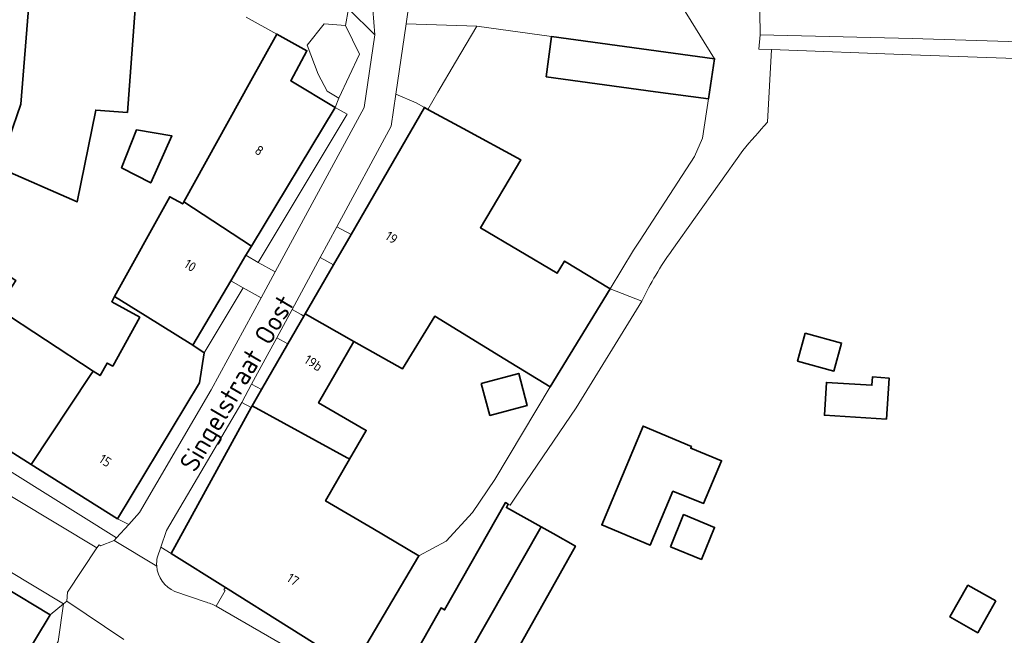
# Model space of a CAD drawing. Extents: x 184422 to 188298, y 343471 to 350189.
# Tile 429 of 513: x 187192 to 187284, y 349142 to 349200. Entities that reach past the tile are written whole.
import ezdxf
from ezdxf.enums import TextEntityAlignment as Align

# ---------------------------------------------------------------- set-up
doc = ezdxf.new("R2010")
doc.units = 0
for name, color, linetype, lineweight in [('B-WA-OG-TERREIN_ERF-GV', 252, 'Continuous', 18), ('B-WA-OG-TOPOGRAFIE-T18', 252, 'Continuous', 18), ('B-WA-VH-VERHARDING_ASFALT-GV', 252, 'Continuous', 18), ('B-WA-VH-VERHARDING_BETONSTRAATSTEEN-GV', 252, 'Continuous', 18), ('B-WA-VH-VERHARDING_HALFVERHARDING-GV', 252, 'Continuous', 18), ('B-WA-VH-VERHARDING_OPEN-GV', 252, 'Continuous', 18), ('B-WA-VH-VERHARDING_SIERBESTRATING-GV', 252, 'Continuous', 18), ('B-WA-VH-VERHARDING_STRAATBAKSTEEN-GV', 252, 'Continuous', 18), ('B-WA-VH-VERHARDING_TEGEL-GV', 252, 'Continuous', 18), ('B-WE-OG-BEBOUWING-GV', 250, 'Continuous', 35), ('B-WE-OG-BEBOUWING-T18', 10, 'Continuous', 18)]:
    doc.layers.add(name, color=color, linetype=linetype, lineweight=lineweight)
doc.styles.add('NLCS-ISO-M1000-T18', font='NLCS-ISO.ttf', dxfattribs={"height": 1.8})
doc.styles.add('NLCS-ISO-M500-T18', font='NLCS-ISO.ttf', dxfattribs={"height": 0.9})

msp = doc.modelspace()

# ---------------------------------------------------------------- linework, layer by layer
at = {"layer": 'B-WA-OG-TERREIN_ERF-GV', "flags": 128}
for points in [[(187258.853, 349204.953), (187261.042, 349204.778), (187261.138, 349198.336), (187275.352, 349197.992), (187325.538, 349196.441)], [(187258.853, 349204.953), (187261.042, 349204.778), (187261.138, 349198.336), (187275.352, 349197.992), (187325.538, 349196.441)], [(187258.853, 349204.953), (187261.042, 349204.778), (187261.138, 349198.336), (187275.352, 349197.992), (187325.538, 349196.441)], [(187185.667, 349202.128), (187185.21, 349197.149), (187184.653, 349191.077), (187190.846, 349188.645), (187191.937, 349191.842), (187192.699, 349201.554)], [(187185.667, 349202.128), (187185.21, 349197.149), (187184.653, 349191.077), (187190.846, 349188.645), (187191.937, 349191.842), (187192.699, 349201.554)], [(187185.667, 349202.128), (187185.21, 349197.149), (187184.653, 349191.077), (187190.846, 349188.645), (187191.937, 349191.842), (187192.699, 349201.554)], [(187202.64, 349200.774), (187201.92, 349191.059), (187198.95, 349191.292), (187197.199, 349182.696), (187189.899, 349185.868)], [(187202.64, 349200.774), (187201.92, 349191.059), (187198.95, 349191.292), (187197.199, 349182.696), (187189.899, 349185.868)], [(187202.64, 349200.774), (187201.92, 349191.059), (187198.95, 349191.292), (187197.199, 349182.696), (187189.899, 349185.868)], [(187189.734, 349172.721), (187198.699, 349166.861), (187199.358, 349166.43), (187200.013, 349167.612), (187200.533, 349167.324), (187203.062, 349171.893), (187200.438, 349173.345), (187200.705, 349173.828), (187205.874, 349183.169), (187207.083, 349182.5), (187207.195, 349182.702), (187213.463, 349194.03), (187215.884, 349198.405), (187213.035, 349199.99)], [(187189.734, 349172.721), (187198.699, 349166.861), (187199.358, 349166.43), (187200.013, 349167.612), (187200.533, 349167.324), (187203.062, 349171.893), (187200.438, 349173.345), (187200.705, 349173.828), (187205.874, 349183.169), (187207.083, 349182.5), (187207.195, 349182.702), (187213.463, 349194.03), (187215.884, 349198.405), (187213.035, 349199.99)], [(187189.734, 349172.721), (187198.699, 349166.861), (187199.358, 349166.43), (187200.013, 349167.612), (187200.533, 349167.324), (187203.062, 349171.893), (187200.438, 349173.345), (187200.705, 349173.828), (187205.874, 349183.169), (187207.083, 349182.5), (187207.195, 349182.702), (187213.463, 349194.03), (187215.884, 349198.405), (187213.035, 349199.99)], [(187377.525, 349141.33), (187378.594, 349146.669), (187378.84, 349147.897), (187378.94, 349148.361), (187379.893, 349152.755), (187380.555, 349155.809), (187380.676, 349156.367), (187316.641, 349175.117), (187321.867, 349186.386), (187322.78, 349189.72), (187323.046, 349194.78), (187275.268, 349196.453), (187262.182, 349196.955), (187261.819, 349190.145)], [(187377.525, 349141.33), (187378.594, 349146.669), (187378.84, 349147.897), (187378.94, 349148.361), (187379.893, 349152.755), (187380.555, 349155.809), (187380.676, 349156.367), (187316.641, 349175.117), (187321.867, 349186.386), (187322.78, 349189.72), (187323.046, 349194.78), (187275.268, 349196.453), (187262.182, 349196.955), (187261.819, 349190.145)], [(187377.525, 349141.33), (187378.594, 349146.669), (187378.84, 349147.897), (187378.94, 349148.361), (187379.893, 349152.755), (187380.555, 349155.809), (187380.676, 349156.367), (187316.641, 349175.117), (187321.867, 349186.386), (187322.78, 349189.72), (187323.046, 349194.78), (187275.268, 349196.453), (187262.182, 349196.955), (187261.819, 349190.145)], [(187259.526, 349187.517), (187252.873, 349178.157)], [(187259.526, 349187.517), (187252.873, 349178.157)], [(187259.526, 349187.517), (187252.873, 349178.157)], [(187250.065, 349173.409), (187243.917, 349163.428), (187238.657, 349155.713), (187237.722, 349154.298), (187237.558, 349154.392), (187237.38, 349154.072), (187240.631, 349152.263), (187241.749, 349151.641), (187243.848, 349150.473), (187238.533, 349141.021), (187240.338, 349140.006), (187247.599, 349135.922), (187245.353, 349131.986), (187242.875, 349127.643), (187248.448, 349124.679), (187248.995, 349125.578), (187250.775, 349124.561), (187257.138, 349135.514), (187266.511, 349130.068), (187265.747, 349128.754), (187268.991, 349126.869), (187272.016, 349131.977), (187272.626, 349133.006), (187285.059, 349125.646)], [(187250.065, 349173.409), (187243.917, 349163.428), (187238.657, 349155.713), (187237.722, 349154.298), (187237.558, 349154.392), (187237.38, 349154.072), (187240.631, 349152.263), (187241.749, 349151.641), (187243.848, 349150.473), (187238.533, 349141.021), (187240.338, 349140.006), (187247.599, 349135.922), (187245.353, 349131.986), (187242.875, 349127.643), (187248.448, 349124.679), (187248.995, 349125.578), (187250.775, 349124.561), (187257.138, 349135.514), (187266.511, 349130.068), (187265.747, 349128.754), (187268.991, 349126.869), (187272.016, 349131.977), (187272.626, 349133.006), (187285.059, 349125.646)], [(187250.065, 349173.409), (187243.917, 349163.428), (187238.657, 349155.713), (187237.722, 349154.298), (187237.558, 349154.392), (187237.38, 349154.072), (187240.631, 349152.263), (187241.749, 349151.641), (187243.848, 349150.473), (187238.533, 349141.021), (187240.338, 349140.006), (187247.599, 349135.922), (187245.353, 349131.986), (187242.875, 349127.643), (187248.448, 349124.679), (187248.995, 349125.578), (187250.775, 349124.561), (187257.138, 349135.514), (187266.511, 349130.068), (187265.747, 349128.754), (187268.991, 349126.869), (187272.016, 349131.977), (187272.626, 349133.006), (187285.059, 349125.646)]]:
    msp.add_lwpolyline(points, dxfattribs=at)
for points in [[(187256.119, 349191.116), (187256.305, 349192.343), (187251.332, 349193.011), (187241.096, 349194.407), (187241.61, 349198.18), (187234.612, 349199.159), (187232.606, 349195.76), (187230.961, 349192.952), (187230.04, 349191.349), (187233.324, 349189.565), (187238.736, 349186.624), (187234.952, 349180.279), (187242.128, 349176.012), (187242.83, 349177.153), (187247.096, 349174.545), (187249.272, 349178.169), (187249.889, 349179.115), (187254.987, 349186.95), (187255.744, 349188.648)], [(187256.119, 349191.116), (187256.305, 349192.343), (187251.332, 349193.011), (187241.096, 349194.407), (187241.61, 349198.18), (187234.612, 349199.159), (187232.606, 349195.76), (187230.961, 349192.952), (187230.04, 349191.349), (187233.324, 349189.565), (187238.736, 349186.624), (187234.952, 349180.279), (187242.128, 349176.012), (187242.83, 349177.153), (187247.096, 349174.545), (187249.272, 349178.169), (187249.889, 349179.115), (187254.987, 349186.95), (187255.744, 349188.648)], [(187256.119, 349191.116), (187256.305, 349192.343), (187251.332, 349193.011), (187241.096, 349194.407), (187241.61, 349198.18), (187234.612, 349199.159), (187232.606, 349195.76), (187230.961, 349192.952), (187230.04, 349191.349), (187233.324, 349189.565), (187238.736, 349186.624), (187234.952, 349180.279), (187242.128, 349176.012), (187242.83, 349177.153), (187247.096, 349174.545), (187249.272, 349178.169), (187249.889, 349179.115), (187254.987, 349186.95), (187255.744, 349188.648)], [(187201.365, 349185.888), (187202.757, 349189.439), (187206.07, 349188.871), (187204.087, 349184.471)], [(187201.365, 349185.888), (187202.757, 349189.439), (187206.07, 349188.871), (187204.087, 349184.471)], [(187201.365, 349185.888), (187202.757, 349189.439), (187206.07, 349188.871), (187204.087, 349184.471)], [(187229.188, 349149.573), (187231.758, 349150.921), (187234.196, 349153.623), (187236.297, 349156.713), (187241.491, 349165.375), (187237.225, 349167.983), (187230.68, 349171.984), (187227.648, 349167.072), (187223.118, 349169.624), (187219.801, 349163.878), (187224.261, 349161.304), (187222.712, 349158.619), (187220.461, 349154.72), (187224.881, 349152.113)], [(187229.188, 349149.573), (187231.758, 349150.921), (187234.196, 349153.623), (187236.297, 349156.713), (187241.491, 349165.375), (187237.225, 349167.983), (187230.68, 349171.984), (187227.648, 349167.072), (187223.118, 349169.624), (187219.801, 349163.878), (187224.261, 349161.304), (187222.712, 349158.619), (187220.461, 349154.72), (187224.881, 349152.113)], [(187229.188, 349149.573), (187231.758, 349150.921), (187234.196, 349153.623), (187236.297, 349156.713), (187241.491, 349165.375), (187237.225, 349167.983), (187230.68, 349171.984), (187227.648, 349167.072), (187223.118, 349169.624), (187219.801, 349163.878), (187224.261, 349161.304), (187222.712, 349158.619), (187220.461, 349154.72), (187224.881, 349152.113)], [(187246.313, 349152.461), (187250.176, 349161.704), (187254.716, 349159.806), (187254.645, 349159.636), (187257.528, 349158.466), (187255.833, 349154.464), (187252.962, 349155.609), (187250.853, 349150.564)], [(187246.313, 349152.461), (187250.176, 349161.704), (187254.716, 349159.806), (187254.645, 349159.636), (187257.528, 349158.466), (187255.833, 349154.464), (187252.962, 349155.609), (187250.853, 349150.564)], [(187246.313, 349152.461), (187250.176, 349161.704), (187254.716, 349159.806), (187254.645, 349159.636), (187257.528, 349158.466), (187255.833, 349154.464), (187252.962, 349155.609), (187250.853, 349150.564)]]:
    msp.add_lwpolyline(points, close=True, dxfattribs=at)
at = {"layer": 'B-WA-OG-TERREIN_ERF-GV'}
for points in [[(187261.819, 349190.145, 0.013327), (187259.526, 349187.517)], [(187261.819, 349190.145, 0.013327), (187259.526, 349187.517)], [(187261.819, 349190.145, 0.013327), (187259.526, 349187.517)], [(187252.873, 349178.157, 0.04353), (187250.065, 349173.409)], [(187252.873, 349178.157, 0.04353), (187250.065, 349173.409)], [(187252.873, 349178.157, 0.04353), (187250.065, 349173.409)]]:
    msp.add_lwpolyline(points, format="xyb", dxfattribs=at)
at = {"layer": 'B-WA-VH-VERHARDING_ASFALT-GV', "flags": 128}
for points in [[(187204.65, 349148.606), (187200.671, 349150.983), (187199.399, 349150.506), (187199.251, 349150.589), (187199.056, 349150.298), (187196.286, 349146.175), (187196.236, 349145.304), (187201.575, 349141.735)], [(187204.65, 349148.606), (187200.671, 349150.983), (187199.399, 349150.506), (187199.251, 349150.589), (187199.056, 349150.298), (187196.286, 349146.175), (187196.236, 349145.304), (187201.575, 349141.735)], [(187204.65, 349148.606), (187200.671, 349150.983), (187199.399, 349150.506), (187199.251, 349150.589), (187199.056, 349150.298), (187196.286, 349146.175), (187196.236, 349145.304), (187201.575, 349141.735)], [(187209.183, 349145.245), (187206.353, 349146.225)], [(187209.183, 349145.245), (187206.353, 349146.225)], [(187209.183, 349145.245), (187206.353, 349146.225)], [(187206.814, 349139.054), (187216.737, 349133.376), (187222.199, 349130.237), (187225.492, 349135.991), (187219.824, 349139.293), (187210.212, 349144.838)], [(187206.814, 349139.054), (187216.737, 349133.376), (187222.199, 349130.237), (187225.492, 349135.991), (187219.824, 349139.293), (187210.212, 349144.838)], [(187206.814, 349139.054), (187216.737, 349133.376), (187222.199, 349130.237), (187225.492, 349135.991), (187219.824, 349139.293), (187210.212, 349144.838)]]:
    msp.add_lwpolyline(points, dxfattribs=at)
at = {"layer": 'B-WA-VH-VERHARDING_ASFALT-GV'}
for points in [[(187206.353, 349146.225, -0.276706), (187204.65, 349148.606)], [(187206.353, 349146.225, -0.276706), (187204.65, 349148.606)], [(187206.353, 349146.225, -0.276706), (187204.65, 349148.606)], [(187210.212, 349144.838, 0.070673), (187209.183, 349145.245)], [(187210.212, 349144.838, 0.070673), (187209.183, 349145.245)], [(187210.212, 349144.838, 0.070673), (187209.183, 349145.245)]]:
    msp.add_lwpolyline(points, format="xyb", dxfattribs=at)
at = {"layer": 'B-WA-VH-VERHARDING_ASFALT-GV', "flags": 128}
msp.add_lwpolyline([(187186.626, 349130.763), (187184.801, 349127.743), (187186.339, 349126.795), (187195.433, 349141.558), (187195.934, 349145.065), (187194.684, 349144.048), (187186.682, 349130.855)], close=True, dxfattribs=at)
msp.add_lwpolyline([(187186.626, 349130.763), (187184.801, 349127.743), (187186.339, 349126.795), (187195.433, 349141.558), (187195.934, 349145.065), (187194.684, 349144.048), (187186.682, 349130.855)], close=True, dxfattribs=at)
msp.add_lwpolyline([(187186.626, 349130.763), (187184.801, 349127.743), (187186.339, 349126.795), (187195.433, 349141.558), (187195.934, 349145.065), (187194.684, 349144.048), (187186.682, 349130.855)], close=True, dxfattribs=at)
at = {"layer": 'B-WA-VH-VERHARDING_BETONSTRAATSTEEN-GV', "flags": 128}
for points in [[(187243.382, 349226.247), (187243.505, 349225.966), (187244.989, 349222.585), (187245.105, 349222.322), (187252.163, 349206.686), (187254.131, 349201.728), (187254.139, 349201.289), (187253.847, 349201.246), (187253.725, 349201.171), (187256.876, 349196.1), (187256.305, 349192.343), (187256.119, 349191.116), (187255.744, 349188.648), (187254.987, 349186.95), (187249.889, 349179.115), (187249.272, 349178.169), (187247.096, 349174.545), (187250.065, 349173.409)], [(187243.382, 349226.247), (187243.505, 349225.966), (187244.989, 349222.585), (187245.105, 349222.322), (187252.163, 349206.686), (187254.131, 349201.728), (187254.139, 349201.289), (187253.847, 349201.246), (187253.725, 349201.171), (187256.876, 349196.1), (187256.305, 349192.343), (187256.119, 349191.116), (187255.744, 349188.648), (187254.987, 349186.95), (187249.889, 349179.115), (187249.272, 349178.169), (187247.096, 349174.545), (187250.065, 349173.409)], [(187243.382, 349226.247), (187243.505, 349225.966), (187244.989, 349222.585), (187245.105, 349222.322), (187252.163, 349206.686), (187254.131, 349201.728), (187254.139, 349201.289), (187253.847, 349201.246), (187253.725, 349201.171), (187256.876, 349196.1), (187256.305, 349192.343), (187256.119, 349191.116), (187255.744, 349188.648), (187254.987, 349186.95), (187249.889, 349179.115), (187249.272, 349178.169), (187247.096, 349174.545), (187250.065, 349173.409)], [(187261.819, 349190.145), (187262.182, 349196.955), (187261.007, 349197.005), (187261.138, 349198.336), (187261.042, 349204.778), (187258.853, 349204.953)], [(187261.819, 349190.145), (187262.182, 349196.955), (187261.007, 349197.005), (187261.138, 349198.336), (187261.042, 349204.778), (187258.853, 349204.953)], [(187261.819, 349190.145), (187262.182, 349196.955), (187261.007, 349197.005), (187261.138, 349198.336), (187261.042, 349204.778), (187258.853, 349204.953)], [(187252.873, 349178.157), (187259.526, 349187.517)], [(187252.873, 349178.157), (187259.526, 349187.517)], [(187252.873, 349178.157), (187259.526, 349187.517)]]:
    msp.add_lwpolyline(points, dxfattribs=at)
at = {"layer": 'B-WA-VH-VERHARDING_BETONSTRAATSTEEN-GV'}
for points in [[(187259.526, 349187.517, -0.013327), (187261.819, 349190.145)], [(187259.526, 349187.517, -0.013327), (187261.819, 349190.145)], [(187259.526, 349187.517, -0.013327), (187261.819, 349190.145)], [(187250.065, 349173.409, -0.04353), (187252.873, 349178.157)], [(187250.065, 349173.409, -0.04353), (187252.873, 349178.157)], [(187250.065, 349173.409, -0.04353), (187252.873, 349178.157)]]:
    msp.add_lwpolyline(points, format="xyb", dxfattribs=at)
at = {"layer": 'B-WA-VH-VERHARDING_BETONSTRAATSTEEN-GV', "flags": 128}
msp.add_lwpolyline([(187241.491, 349165.375), (187236.297, 349156.713), (187234.196, 349153.623), (187231.758, 349150.921), (187229.188, 349149.573), (187223.01, 349139.094), (187226.411, 349137.048), (187226.815, 349136.805), (187231.264, 349144.681), (187231.595, 349144.494), (187237.297, 349154.542), (187237.558, 349154.392), (187237.722, 349154.298), (187238.657, 349155.713), (187243.917, 349163.428), (187250.065, 349173.409), (187247.096, 349174.545)], close=True, dxfattribs=at)
msp.add_lwpolyline([(187241.491, 349165.375), (187236.297, 349156.713), (187234.196, 349153.623), (187231.758, 349150.921), (187229.188, 349149.573), (187223.01, 349139.094), (187226.411, 349137.048), (187226.815, 349136.805), (187231.264, 349144.681), (187231.595, 349144.494), (187237.297, 349154.542), (187237.558, 349154.392), (187237.722, 349154.298), (187238.657, 349155.713), (187243.917, 349163.428), (187250.065, 349173.409), (187247.096, 349174.545)], close=True, dxfattribs=at)
msp.add_lwpolyline([(187241.491, 349165.375), (187236.297, 349156.713), (187234.196, 349153.623), (187231.758, 349150.921), (187229.188, 349149.573), (187223.01, 349139.094), (187226.411, 349137.048), (187226.815, 349136.805), (187231.264, 349144.681), (187231.595, 349144.494), (187237.297, 349154.542), (187237.558, 349154.392), (187237.722, 349154.298), (187238.657, 349155.713), (187243.917, 349163.428), (187250.065, 349173.409), (187247.096, 349174.545)], close=True, dxfattribs=at)
at = {"layer": 'B-WA-VH-VERHARDING_HALFVERHARDING-GV', "flags": 128}
msp.add_lwpolyline([(187391.051, 349195.102), (187389.247, 349193.926), (187387.158, 349194.008), (187325.738, 349196.433), (187325.538, 349196.441), (187275.352, 349197.992), (187261.138, 349198.336), (187261.007, 349197.005), (187262.182, 349196.955), (187275.268, 349196.453), (187323.046, 349194.78), (187323.175, 349194.775), (187325.832, 349194.794), (187387.55, 349192.376), (187388.662, 349192.332), (187388.669, 349192.352), (187388.856, 349192.325), (187389.453, 349192.237), (187390.778, 349192.044)], close=True, dxfattribs=at)
msp.add_lwpolyline([(187391.051, 349195.102), (187389.247, 349193.926), (187387.158, 349194.008), (187325.738, 349196.433), (187325.538, 349196.441), (187275.352, 349197.992), (187261.138, 349198.336), (187261.007, 349197.005), (187262.182, 349196.955), (187275.268, 349196.453), (187323.046, 349194.78), (187323.175, 349194.775), (187325.832, 349194.794), (187387.55, 349192.376), (187388.662, 349192.332), (187388.669, 349192.352), (187388.856, 349192.325), (187389.453, 349192.237), (187390.778, 349192.044)], close=True, dxfattribs=at)
msp.add_lwpolyline([(187391.051, 349195.102), (187389.247, 349193.926), (187387.158, 349194.008), (187325.738, 349196.433), (187325.538, 349196.441), (187275.352, 349197.992), (187261.138, 349198.336), (187261.007, 349197.005), (187262.182, 349196.955), (187275.268, 349196.453), (187323.046, 349194.78), (187323.175, 349194.775), (187325.832, 349194.794), (187387.55, 349192.376), (187388.662, 349192.332), (187388.669, 349192.352), (187388.856, 349192.325), (187389.453, 349192.237), (187390.778, 349192.044)], close=True, dxfattribs=at)
at = {"layer": 'B-WA-VH-VERHARDING_OPEN-GV', "flags": 128}
msp.add_lwpolyline([(187241.61, 349198.18), (187256.876, 349196.1), (187253.725, 349201.171), (187253.847, 349201.246), (187254.139, 349201.289), (187254.131, 349201.728), (187245.478, 349202.029), (187244.254, 349202.064), (187237.204, 349202.303), (187230.256, 349201.555), (187228.365, 349201.971), (187227.988, 349199.371), (187234.612, 349199.159)], close=True, dxfattribs=at)
msp.add_lwpolyline([(187241.61, 349198.18), (187256.876, 349196.1), (187253.725, 349201.171), (187253.847, 349201.246), (187254.139, 349201.289), (187254.131, 349201.728), (187245.478, 349202.029), (187244.254, 349202.064), (187237.204, 349202.303), (187230.256, 349201.555), (187228.365, 349201.971), (187227.988, 349199.371), (187234.612, 349199.159)], close=True, dxfattribs=at)
msp.add_lwpolyline([(187241.61, 349198.18), (187256.876, 349196.1), (187253.725, 349201.171), (187253.847, 349201.246), (187254.139, 349201.289), (187254.131, 349201.728), (187245.478, 349202.029), (187244.254, 349202.064), (187237.204, 349202.303), (187230.256, 349201.555), (187228.365, 349201.971), (187227.988, 349199.371), (187234.612, 349199.159)], close=True, dxfattribs=at)
at = {"layer": 'B-WA-VH-VERHARDING_SIERBESTRATING-GV', "flags": 128}
for points in [[(187199.056, 349150.298), (187135.182, 349188.727), (187134.849, 349188.771), (187124.305, 349194.981), (187122.701, 349196.758), (187123.174, 349199.166), (187121.835, 349196.224), (187119.303, 349190.661), (187116.896, 349185.374)], [(187199.056, 349150.298), (187135.182, 349188.727), (187134.849, 349188.771), (187124.305, 349194.981), (187122.701, 349196.758), (187123.174, 349199.166), (187121.835, 349196.224), (187119.303, 349190.661), (187116.896, 349185.374)], [(187199.056, 349150.298), (187135.182, 349188.727), (187134.849, 349188.771), (187124.305, 349194.981), (187122.701, 349196.758), (187123.174, 349199.166), (187121.835, 349196.224), (187119.303, 349190.661), (187116.896, 349185.374)], [(187119.296, 349187.267), (187121.438, 349187.736), (187123.811, 349187.059), (187132.792, 349182.149), (187143.471, 349176.659), (187195.934, 349145.065), (187196.236, 349145.304), (187196.286, 349146.175), (187199.056, 349150.298)], [(187119.296, 349187.267), (187121.438, 349187.736), (187123.811, 349187.059), (187132.792, 349182.149), (187143.471, 349176.659), (187195.934, 349145.065), (187196.236, 349145.304), (187196.286, 349146.175), (187199.056, 349150.298)], [(187119.296, 349187.267), (187121.438, 349187.736), (187123.811, 349187.059), (187132.792, 349182.149), (187143.471, 349176.659), (187195.934, 349145.065), (187196.236, 349145.304), (187196.286, 349146.175), (187199.056, 349150.298)]]:
    msp.add_lwpolyline(points, dxfattribs=at)
for points in [[(187227.033, 349192.776), (187228.931, 349191.952), (187229.703, 349191.532), (187230.04, 349191.349), (187230.961, 349192.952), (187232.606, 349195.76), (187234.612, 349199.159), (187227.988, 349199.371)], [(187227.033, 349192.776), (187228.931, 349191.952), (187229.703, 349191.532), (187230.04, 349191.349), (187230.961, 349192.952), (187232.606, 349195.76), (187234.612, 349199.159), (187227.988, 349199.371)], [(187227.033, 349192.776), (187228.931, 349191.952), (187229.703, 349191.532), (187230.04, 349191.349), (187230.961, 349192.952), (187232.606, 349195.76), (187234.612, 349199.159), (187227.988, 349199.371)], [(187199.056, 349150.298), (187199.251, 349150.589), (187199.399, 349150.506), (187200.671, 349150.983), (187200.901, 349151.239), (187178.248, 349165.422), (187170.539, 349169.855), (187138.767, 349188.253), (187135.182, 349188.727)], [(187199.056, 349150.298), (187199.251, 349150.589), (187199.399, 349150.506), (187200.671, 349150.983), (187200.901, 349151.239), (187178.248, 349165.422), (187170.539, 349169.855), (187138.767, 349188.253), (187135.182, 349188.727)], [(187199.056, 349150.298), (187199.251, 349150.589), (187199.399, 349150.506), (187200.671, 349150.983), (187200.901, 349151.239), (187178.248, 349165.422), (187170.539, 349169.855), (187138.767, 349188.253), (187135.182, 349188.727)], [(187221.505, 349180.365), (187219.941, 349177.473), (187221.195, 349176.795), (187222.84, 349179.643)], [(187221.505, 349180.365), (187219.941, 349177.473), (187221.195, 349176.795), (187222.84, 349179.643)], [(187221.505, 349180.365), (187219.941, 349177.473), (187221.195, 349176.795), (187222.84, 349179.643)], [(187213.536, 349165.626), (187212.609, 349163.912), (187213.489, 349163.436), (187213.575, 349163.594), (187214.459, 349165.126)], [(187213.536, 349165.626), (187212.609, 349163.912), (187213.489, 349163.436), (187213.575, 349163.594), (187214.459, 349165.126)], [(187213.536, 349165.626), (187212.609, 349163.912), (187213.489, 349163.436), (187213.575, 349163.594), (187214.459, 349165.126)]]:
    msp.add_lwpolyline(points, close=True, dxfattribs=at)
at = {"layer": 'B-WA-VH-VERHARDING_STRAATBAKSTEEN-GV', "flags": 128}
for points in [[(187222.78, 349203.902), (187192.754, 349205.695), (187166.762, 349208.481), (187152.445, 349210.736), (187137.35, 349215.446), (187135.66, 349216.218), (187134.521, 349218.145), (187134.387, 349219.921), (187129.043, 349210.359), (187130.895, 349211.861), (187133.528, 349212.209), (187139.849, 349209.293), (187166.281, 349205.236), (187192.813, 349202.401), (187222.613, 349200.756), (187225.072, 349198.32), (187224.503, 349205.479)], [(187222.78, 349203.902), (187192.754, 349205.695), (187166.762, 349208.481), (187152.445, 349210.736), (187137.35, 349215.446), (187135.66, 349216.218), (187134.521, 349218.145), (187134.387, 349219.921), (187129.043, 349210.359), (187130.895, 349211.861), (187133.528, 349212.209), (187139.849, 349209.293), (187166.281, 349205.236), (187192.813, 349202.401), (187222.613, 349200.756), (187225.072, 349198.32), (187224.503, 349205.479)], [(187222.78, 349203.902), (187192.754, 349205.695), (187166.762, 349208.481), (187152.445, 349210.736), (187137.35, 349215.446), (187135.66, 349216.218), (187134.521, 349218.145), (187134.387, 349219.921), (187129.043, 349210.359), (187130.895, 349211.861), (187133.528, 349212.209), (187139.849, 349209.293), (187166.281, 349205.236), (187192.813, 349202.401), (187222.613, 349200.756), (187225.072, 349198.32), (187224.503, 349205.479)], [(187222.325, 349199.209), (187223.62, 349196.516), (187221.698, 349192.402), (187221.351, 349191.54), (187222.463, 349190.908), (187214.135, 349177.011), (187215.739, 349176.142), (187224.074, 349191.523), (187225.072, 349198.32), (187222.613, 349200.756)], [(187222.325, 349199.209), (187223.62, 349196.516), (187221.698, 349192.402), (187221.351, 349191.54), (187222.463, 349190.908), (187214.135, 349177.011), (187215.739, 349176.142), (187224.074, 349191.523), (187225.072, 349198.32), (187222.613, 349200.756)], [(187222.325, 349199.209), (187223.62, 349196.516), (187221.698, 349192.402), (187221.351, 349191.54), (187222.463, 349190.908), (187214.135, 349177.011), (187215.739, 349176.142), (187224.074, 349191.523), (187225.072, 349198.32), (187222.613, 349200.756)], [(187166.255, 349174.495), (187152.092, 349182.754), (187151.803, 349182.928), (187145.439, 349186.756), (187140.926, 349189.47), (187134.781, 349193.166), (187124.867, 349198.588), (187123.174, 349199.166), (187122.701, 349196.758), (187124.305, 349194.981), (187134.849, 349188.771), (187135.182, 349188.727), (187138.767, 349188.253), (187170.539, 349169.855), (187178.248, 349165.422), (187200.901, 349151.239), (187202.033, 349152.499), (187200.966, 349153.031), (187192.914, 349158.11), (187183.38, 349164.124), (187178.038, 349167.494), (187175.318, 349169.21)], [(187166.255, 349174.495), (187152.092, 349182.754), (187151.803, 349182.928), (187145.439, 349186.756), (187140.926, 349189.47), (187134.781, 349193.166), (187124.867, 349198.588), (187123.174, 349199.166), (187122.701, 349196.758), (187124.305, 349194.981), (187134.849, 349188.771), (187135.182, 349188.727), (187138.767, 349188.253), (187170.539, 349169.855), (187178.248, 349165.422), (187200.901, 349151.239), (187202.033, 349152.499), (187200.966, 349153.031), (187192.914, 349158.11), (187183.38, 349164.124), (187178.038, 349167.494), (187175.318, 349169.21)], [(187166.255, 349174.495), (187152.092, 349182.754), (187151.803, 349182.928), (187145.439, 349186.756), (187140.926, 349189.47), (187134.781, 349193.166), (187124.867, 349198.588), (187123.174, 349199.166), (187122.701, 349196.758), (187124.305, 349194.981), (187134.849, 349188.771), (187135.182, 349188.727), (187138.767, 349188.253), (187170.539, 349169.855), (187178.248, 349165.422), (187200.901, 349151.239), (187202.033, 349152.499), (187200.966, 349153.031), (187192.914, 349158.11), (187183.38, 349164.124), (187178.038, 349167.494), (187175.318, 349169.21)], [(187228.931, 349191.952), (187227.033, 349192.776), (187226.6, 349189.789), (187221.505, 349180.365), (187222.84, 349179.643), (187229.703, 349191.532)], [(187228.931, 349191.952), (187227.033, 349192.776), (187226.6, 349189.789), (187221.505, 349180.365), (187222.84, 349179.643), (187229.703, 349191.532)], [(187228.931, 349191.952), (187227.033, 349192.776), (187226.6, 349189.789), (187221.505, 349180.365), (187222.84, 349179.643), (187229.703, 349191.532)], [(187221.351, 349191.54), (187213.525, 349178.564), (187213, 349177.693), (187214.135, 349177.011), (187222.463, 349190.908)], [(187221.351, 349191.54), (187213.525, 349178.564), (187213, 349177.693), (187214.135, 349177.011), (187222.463, 349190.908)], [(187221.351, 349191.54), (187213.525, 349178.564), (187213, 349177.693), (187214.135, 349177.011), (187222.463, 349190.908)], [(187213, 349177.693), (187211.579, 349175.293), (187212.729, 349174.639), (187214.426, 349173.719), (187215.739, 349176.142), (187214.135, 349177.011)], [(187213, 349177.693), (187211.579, 349175.293), (187212.729, 349174.639), (187214.426, 349173.719), (187215.739, 349176.142), (187214.135, 349177.011)], [(187213, 349177.693), (187211.579, 349175.293), (187212.729, 349174.639), (187214.426, 349173.719), (187215.739, 349176.142), (187214.135, 349177.011)], [(187217.318, 349172.621), (187218.175, 349172.157), (187218.433, 349172.01), (187218.544, 349172.201), (187221.195, 349176.795), (187219.941, 349177.473)], [(187217.318, 349172.621), (187218.175, 349172.157), (187218.433, 349172.01), (187218.544, 349172.201), (187221.195, 349176.795), (187219.941, 349177.473)], [(187217.318, 349172.621), (187218.175, 349172.157), (187218.433, 349172.01), (187218.544, 349172.201), (187221.195, 349176.795), (187219.941, 349177.473)], [(187181.804, 349151.789), (187185.964, 349149.289), (187194.684, 349144.048), (187195.934, 349145.065), (187143.471, 349176.659), (187143.013, 349176.858), (187141.781, 349176.756), (187140.237, 349176.06), (187141.922, 349174.988), (187142.277, 349175.547), (187157.738, 349166.254), (187167.023, 349160.673), (187177.649, 349154.286)], [(187181.804, 349151.789), (187185.964, 349149.289), (187194.684, 349144.048), (187195.934, 349145.065), (187143.471, 349176.659), (187143.013, 349176.858), (187141.781, 349176.756), (187140.237, 349176.06), (187141.922, 349174.988), (187142.277, 349175.547), (187157.738, 349166.254), (187167.023, 349160.673), (187177.649, 349154.286)], [(187181.804, 349151.789), (187185.964, 349149.289), (187194.684, 349144.048), (187195.934, 349145.065), (187143.471, 349176.659), (187143.013, 349176.858), (187141.781, 349176.756), (187140.237, 349176.06), (187141.922, 349174.988), (187142.277, 349175.547), (187157.738, 349166.254), (187167.023, 349160.673), (187177.649, 349154.286)], [(187209.104, 349168.563), (187212.729, 349174.639), (187211.579, 349175.293), (187208.025, 349169.275)], [(187209.104, 349168.563), (187212.729, 349174.639), (187211.579, 349175.293), (187208.025, 349169.275)], [(187209.104, 349168.563), (187212.729, 349174.639), (187211.579, 349175.293), (187208.025, 349169.275)], [(187200.966, 349153.031), (187202.033, 349152.499), (187203.053, 349153.633), (187209.752, 349165.094), (187214.426, 349173.719), (187212.729, 349174.639), (187209.104, 349168.563), (187208.66, 349165.756)], [(187200.966, 349153.031), (187202.033, 349152.499), (187203.053, 349153.633), (187209.752, 349165.094), (187214.426, 349173.719), (187212.729, 349174.639), (187209.104, 349168.563), (187208.66, 349165.756)], [(187200.966, 349153.031), (187202.033, 349152.499), (187203.053, 349153.633), (187209.752, 349165.094), (187214.426, 349173.719), (187212.729, 349174.639), (187209.104, 349168.563), (187208.66, 349165.756)], [(187218.175, 349172.157), (187217.318, 349172.621), (187215.891, 349169.982), (187216.937, 349169.417), (187218.433, 349172.01)], [(187218.175, 349172.157), (187217.318, 349172.621), (187215.891, 349169.982), (187216.937, 349169.417), (187218.433, 349172.01)], [(187218.175, 349172.157), (187217.318, 349172.621), (187215.891, 349169.982), (187216.937, 349169.417), (187218.433, 349172.01)], [(187215.891, 349169.982), (187213.536, 349165.626), (187214.459, 349165.126), (187216.937, 349169.417)], [(187215.891, 349169.982), (187213.536, 349165.626), (187214.459, 349165.126), (187216.937, 349169.417)], [(187215.891, 349169.982), (187213.536, 349165.626), (187214.459, 349165.126), (187216.937, 349169.417)], [(187205.023, 349150.359), (187206.018, 349149.785), (187213.489, 349163.436), (187212.609, 349163.912), (187212.321, 349163.379), (187205.573, 349151.935)], [(187205.023, 349150.359), (187206.018, 349149.785), (187213.489, 349163.436), (187212.609, 349163.912), (187212.321, 349163.379), (187205.573, 349151.935)], [(187205.023, 349150.359), (187206.018, 349149.785), (187213.489, 349163.436), (187212.609, 349163.912), (187212.321, 349163.379), (187205.573, 349151.935)]]:
    msp.add_lwpolyline(points, close=True, dxfattribs=at)
for points in [[(187224.503, 349205.479), (187225.072, 349198.32), (187224.074, 349191.523), (187215.739, 349176.142), (187214.426, 349173.719), (187209.752, 349165.094), (187203.053, 349153.633), (187202.033, 349152.499), (187200.901, 349151.239), (187200.671, 349150.983)], [(187224.503, 349205.479), (187225.072, 349198.32), (187224.074, 349191.523), (187215.739, 349176.142), (187214.426, 349173.719), (187209.752, 349165.094), (187203.053, 349153.633), (187202.033, 349152.499), (187200.901, 349151.239), (187200.671, 349150.983)], [(187224.503, 349205.479), (187225.072, 349198.32), (187224.074, 349191.523), (187215.739, 349176.142), (187214.426, 349173.719), (187209.752, 349165.094), (187203.053, 349153.633), (187202.033, 349152.499), (187200.901, 349151.239), (187200.671, 349150.983)], [(187204.715, 349149.479), (187205.023, 349150.359), (187205.573, 349151.935), (187212.321, 349163.379), (187212.609, 349163.912), (187213.536, 349165.626), (187215.891, 349169.982), (187217.318, 349172.621), (187219.941, 349177.473), (187221.505, 349180.365), (187226.6, 349189.789), (187227.033, 349192.776), (187227.988, 349199.371), (187228.365, 349201.971)], [(187204.715, 349149.479), (187205.023, 349150.359), (187205.573, 349151.935), (187212.321, 349163.379), (187212.609, 349163.912), (187213.536, 349165.626), (187215.891, 349169.982), (187217.318, 349172.621), (187219.941, 349177.473), (187221.505, 349180.365), (187226.6, 349189.789), (187227.033, 349192.776), (187227.988, 349199.371), (187228.365, 349201.971)], [(187204.715, 349149.479), (187205.023, 349150.359), (187205.573, 349151.935), (187212.321, 349163.379), (187212.609, 349163.912), (187213.536, 349165.626), (187215.891, 349169.982), (187217.318, 349172.621), (187219.941, 349177.473), (187221.505, 349180.365), (187226.6, 349189.789), (187227.033, 349192.776), (187227.988, 349199.371), (187228.365, 349201.971)], [(187213.035, 349199.99), (187215.884, 349198.405), (187218.716, 349196.838), (187217.198, 349194.041), (187221.351, 349191.54), (187221.698, 349192.402), (187220.606, 349193.068), (187219.774, 349194.64), (187218.738, 349197.374), (187220.325, 349199.36), (187222.325, 349199.209), (187222.613, 349200.756)], [(187213.035, 349199.99), (187215.884, 349198.405), (187218.716, 349196.838), (187217.198, 349194.041), (187221.351, 349191.54), (187221.698, 349192.402), (187220.606, 349193.068), (187219.774, 349194.64), (187218.738, 349197.374), (187220.325, 349199.36), (187222.325, 349199.209), (187222.613, 349200.756)], [(187213.035, 349199.99), (187215.884, 349198.405), (187218.716, 349196.838), (187217.198, 349194.041), (187221.351, 349191.54), (187221.698, 349192.402), (187220.606, 349193.068), (187219.774, 349194.64), (187218.738, 349197.374), (187220.325, 349199.36), (187222.325, 349199.209), (187222.613, 349200.756)], [(187200.671, 349150.983), (187204.65, 349148.606)], [(187200.671, 349150.983), (187204.65, 349148.606)], [(187200.671, 349150.983), (187204.65, 349148.606)], [(187210.212, 349144.838), (187211.065, 349146.303), (187210.938, 349146.378), (187211.078, 349146.601), (187206.018, 349149.785), (187205.023, 349150.359), (187204.715, 349149.479)], [(187210.212, 349144.838), (187211.065, 349146.303), (187210.938, 349146.378), (187211.078, 349146.601), (187206.018, 349149.785), (187205.023, 349150.359), (187204.715, 349149.479)], [(187210.212, 349144.838), (187211.065, 349146.303), (187210.938, 349146.378), (187211.078, 349146.601), (187206.018, 349149.785), (187205.023, 349150.359), (187204.715, 349149.479)], [(187206.353, 349146.225), (187209.183, 349145.245)], [(187206.353, 349146.225), (187209.183, 349145.245)], [(187206.353, 349146.225), (187209.183, 349145.245)], [(187201.575, 349141.735), (187196.236, 349145.304), (187195.934, 349145.065), (187195.433, 349141.558), (187186.339, 349126.795)], [(187201.575, 349141.735), (187196.236, 349145.304), (187195.934, 349145.065), (187195.433, 349141.558), (187186.339, 349126.795)], [(187201.575, 349141.735), (187196.236, 349145.304), (187195.934, 349145.065), (187195.433, 349141.558), (187186.339, 349126.795)]]:
    msp.add_lwpolyline(points, dxfattribs=at)
at = {"layer": 'B-WA-VH-VERHARDING_STRAATBAKSTEEN-GV'}
for points in [[(187204.715, 349149.479, 0.076748), (187204.65, 349148.606)], [(187204.65, 349148.606, -0.076748), (187204.715, 349149.479)], [(187204.715, 349149.479, 0.076748), (187204.65, 349148.606)], [(187204.65, 349148.606, -0.076748), (187204.715, 349149.479)], [(187204.715, 349149.479, 0.076748), (187204.65, 349148.606)], [(187204.65, 349148.606, -0.076748), (187204.715, 349149.479)], [(187204.65, 349148.606, 0.276706), (187206.353, 349146.225)], [(187204.65, 349148.606, 0.276706), (187206.353, 349146.225)], [(187204.65, 349148.606, 0.276706), (187206.353, 349146.225)], [(187209.183, 349145.245, -0.070673), (187210.212, 349144.838)], [(187209.183, 349145.245, -0.070673), (187210.212, 349144.838)], [(187209.183, 349145.245, -0.070673), (187210.212, 349144.838)]]:
    msp.add_lwpolyline(points, format="xyb", dxfattribs=at)
at = {"layer": 'B-WA-VH-VERHARDING_TEGEL-GV', "flags": 128}
for points in [[(187221.698, 349192.402), (187223.62, 349196.516), (187222.325, 349199.209), (187220.325, 349199.36), (187218.738, 349197.374), (187219.774, 349194.64), (187220.606, 349193.068)], [(187221.698, 349192.402), (187223.62, 349196.516), (187222.325, 349199.209), (187220.325, 349199.36), (187218.738, 349197.374), (187219.774, 349194.64), (187220.606, 349193.068)], [(187221.698, 349192.402), (187223.62, 349196.516), (187222.325, 349199.209), (187220.325, 349199.36), (187218.738, 349197.374), (187219.774, 349194.64), (187220.606, 349193.068)], [(187223.01, 349139.094), (187211.078, 349146.601), (187210.938, 349146.378), (187211.065, 349146.303), (187210.212, 349144.838), (187219.824, 349139.293), (187225.492, 349135.991), (187225.621, 349135.916), (187226.411, 349137.048)], [(187223.01, 349139.094), (187211.078, 349146.601), (187210.938, 349146.378), (187211.065, 349146.303), (187210.212, 349144.838), (187219.824, 349139.293), (187225.492, 349135.991), (187225.621, 349135.916), (187226.411, 349137.048)], [(187223.01, 349139.094), (187211.078, 349146.601), (187210.938, 349146.378), (187211.065, 349146.303), (187210.212, 349144.838), (187219.824, 349139.293), (187225.492, 349135.991), (187225.621, 349135.916), (187226.411, 349137.048)]]:
    msp.add_lwpolyline(points, close=True, dxfattribs=at)
at = {"layer": 'B-WE-OG-BEBOUWING-GV', "flags": 128}
for points in [[(187201.92, 349191.059), (187202.64, 349200.774), (187192.699, 349201.554), (187191.937, 349191.842), (187190.846, 349188.645), (187189.899, 349185.868), (187197.199, 349182.696), (187198.95, 349191.292)], [(187201.92, 349191.059), (187202.64, 349200.774), (187192.699, 349201.554), (187191.937, 349191.842), (187190.846, 349188.645), (187189.899, 349185.868), (187197.199, 349182.696), (187198.95, 349191.292)], [(187201.92, 349191.059), (187202.64, 349200.774), (187192.699, 349201.554), (187191.937, 349191.842), (187190.846, 349188.645), (187189.899, 349185.868), (187197.199, 349182.696), (187198.95, 349191.292)], [(187221.351, 349191.54), (187217.198, 349194.041), (187218.716, 349196.838), (187215.884, 349198.405), (187213.463, 349194.03), (187207.195, 349182.702), (187213.525, 349178.564)], [(187221.351, 349191.54), (187217.198, 349194.041), (187218.716, 349196.838), (187215.884, 349198.405), (187213.463, 349194.03), (187207.195, 349182.702), (187213.525, 349178.564)], [(187221.351, 349191.54), (187217.198, 349194.041), (187218.716, 349196.838), (187215.884, 349198.405), (187213.463, 349194.03), (187207.195, 349182.702), (187213.525, 349178.564)], [(187241.096, 349194.407), (187251.332, 349193.011), (187256.305, 349192.343), (187256.876, 349196.1), (187241.61, 349198.18)], [(187241.096, 349194.407), (187251.332, 349193.011), (187256.305, 349192.343), (187256.876, 349196.1), (187241.61, 349198.18)], [(187241.096, 349194.407), (187251.332, 349193.011), (187256.305, 349192.343), (187256.876, 349196.1), (187241.61, 349198.18)], [(187247.096, 349174.545), (187242.83, 349177.153), (187242.128, 349176.012), (187234.952, 349180.279), (187238.736, 349186.624), (187233.324, 349189.565), (187230.04, 349191.349), (187229.703, 349191.532), (187222.84, 349179.643), (187221.195, 349176.795), (187218.544, 349172.201), (187223.118, 349169.624), (187227.648, 349167.072), (187230.68, 349171.984), (187237.225, 349167.983), (187241.491, 349165.375)], [(187247.096, 349174.545), (187242.83, 349177.153), (187242.128, 349176.012), (187234.952, 349180.279), (187238.736, 349186.624), (187233.324, 349189.565), (187230.04, 349191.349), (187229.703, 349191.532), (187222.84, 349179.643), (187221.195, 349176.795), (187218.544, 349172.201), (187223.118, 349169.624), (187227.648, 349167.072), (187230.68, 349171.984), (187237.225, 349167.983), (187241.491, 349165.375)], [(187247.096, 349174.545), (187242.83, 349177.153), (187242.128, 349176.012), (187234.952, 349180.279), (187238.736, 349186.624), (187233.324, 349189.565), (187230.04, 349191.349), (187229.703, 349191.532), (187222.84, 349179.643), (187221.195, 349176.795), (187218.544, 349172.201), (187223.118, 349169.624), (187227.648, 349167.072), (187230.68, 349171.984), (187237.225, 349167.983), (187241.491, 349165.375)], [(187201.365, 349185.888), (187204.087, 349184.471), (187206.07, 349188.871), (187202.757, 349189.439)], [(187201.365, 349185.888), (187204.087, 349184.471), (187206.07, 349188.871), (187202.757, 349189.439)], [(187201.365, 349185.888), (187204.087, 349184.471), (187206.07, 349188.871), (187202.757, 349189.439)], [(187200.705, 349173.828), (187203.557, 349172.056), (187208.025, 349169.275), (187211.579, 349175.293), (187213, 349177.693), (187213.525, 349178.564), (187207.195, 349182.702), (187207.083, 349182.5), (187205.874, 349183.169)], [(187200.705, 349173.828), (187203.557, 349172.056), (187208.025, 349169.275), (187211.579, 349175.293), (187213, 349177.693), (187213.525, 349178.564), (187207.195, 349182.702), (187207.083, 349182.5), (187205.874, 349183.169)], [(187200.705, 349173.828), (187203.557, 349172.056), (187208.025, 349169.275), (187211.579, 349175.293), (187213, 349177.693), (187213.525, 349178.564), (187207.195, 349182.702), (187207.083, 349182.5), (187205.874, 349183.169)], [(187198.699, 349166.861), (187189.734, 349172.721), (187191.452, 349175.348), (187186.516, 349178.575), (187184.332, 349175.234), (187188.425, 349172.734), (187183.38, 349164.124), (187192.914, 349158.11), (187198.429, 349166.452)], [(187198.699, 349166.861), (187189.734, 349172.721), (187191.452, 349175.348), (187186.516, 349178.575), (187184.332, 349175.234), (187188.425, 349172.734), (187183.38, 349164.124), (187192.914, 349158.11), (187198.429, 349166.452)], [(187198.699, 349166.861), (187189.734, 349172.721), (187191.452, 349175.348), (187186.516, 349178.575), (187184.332, 349175.234), (187188.425, 349172.734), (187183.38, 349164.124), (187192.914, 349158.11), (187198.429, 349166.452)], [(187200.533, 349167.324), (187200.013, 349167.612), (187199.358, 349166.43), (187198.699, 349166.861), (187198.429, 349166.452), (187192.914, 349158.11), (187200.966, 349153.031), (187208.66, 349165.756), (187209.104, 349168.563), (187208.025, 349169.275), (187203.557, 349172.056), (187200.705, 349173.828), (187200.438, 349173.345), (187203.062, 349171.893)], [(187200.533, 349167.324), (187200.013, 349167.612), (187199.358, 349166.43), (187198.699, 349166.861), (187198.429, 349166.452), (187192.914, 349158.11), (187200.966, 349153.031), (187208.66, 349165.756), (187209.104, 349168.563), (187208.025, 349169.275), (187203.557, 349172.056), (187200.705, 349173.828), (187200.438, 349173.345), (187203.062, 349171.893)], [(187200.533, 349167.324), (187200.013, 349167.612), (187199.358, 349166.43), (187198.699, 349166.861), (187198.429, 349166.452), (187192.914, 349158.11), (187200.966, 349153.031), (187208.66, 349165.756), (187209.104, 349168.563), (187208.025, 349169.275), (187203.557, 349172.056), (187200.705, 349173.828), (187200.438, 349173.345), (187203.062, 349171.893)], [(187213.575, 349163.594), (187222.474, 349158.748), (187222.624, 349158.667), (187222.712, 349158.619), (187224.261, 349161.304), (187219.801, 349163.878), (187223.118, 349169.624), (187218.544, 349172.201), (187218.433, 349172.01), (187216.937, 349169.417), (187214.459, 349165.126)], [(187213.575, 349163.594), (187222.474, 349158.748), (187222.624, 349158.667), (187222.712, 349158.619), (187224.261, 349161.304), (187219.801, 349163.878), (187223.118, 349169.624), (187218.544, 349172.201), (187218.433, 349172.01), (187216.937, 349169.417), (187214.459, 349165.126)], [(187213.575, 349163.594), (187222.474, 349158.748), (187222.624, 349158.667), (187222.712, 349158.619), (187224.261, 349161.304), (187219.801, 349163.878), (187223.118, 349169.624), (187218.544, 349172.201), (187218.433, 349172.01), (187216.937, 349169.417), (187214.459, 349165.126)], [(187265.342, 349170.395), (187264.636, 349167.786), (187268.046, 349166.863), (187268.752, 349169.472)], [(187265.342, 349170.395), (187264.636, 349167.786), (187268.046, 349166.863), (187268.752, 349169.472)], [(187265.342, 349170.395), (187264.636, 349167.786), (187268.046, 349166.863), (187268.752, 349169.472)], [(187235.036, 349165.709), (187235.839, 349162.699), (187239.336, 349163.632), (187238.533, 349166.642)], [(187235.036, 349165.709), (187235.839, 349162.699), (187239.336, 349163.632), (187238.533, 349166.642)], [(187235.036, 349165.709), (187235.839, 349162.699), (187239.336, 349163.632), (187238.533, 349166.642)], [(187272.96, 349162.368), (187273.197, 349166.208), (187271.644, 349166.304), (187271.596, 349165.532), (187267.343, 349165.794), (187267.154, 349162.726)], [(187272.96, 349162.368), (187273.197, 349166.208), (187271.644, 349166.304), (187271.596, 349165.532), (187267.343, 349165.794), (187267.154, 349162.726)], [(187272.96, 349162.368), (187273.197, 349166.208), (187271.644, 349166.304), (187271.596, 349165.532), (187267.343, 349165.794), (187267.154, 349162.726)], [(187211.078, 349146.601), (187223.01, 349139.094), (187229.188, 349149.573), (187224.881, 349152.113), (187220.461, 349154.72), (187222.712, 349158.619), (187222.624, 349158.667), (187222.474, 349158.748), (187213.575, 349163.594), (187213.489, 349163.436), (187206.018, 349149.785)], [(187211.078, 349146.601), (187223.01, 349139.094), (187229.188, 349149.573), (187224.881, 349152.113), (187220.461, 349154.72), (187222.712, 349158.619), (187222.624, 349158.667), (187222.474, 349158.748), (187213.575, 349163.594), (187213.489, 349163.436), (187206.018, 349149.785)], [(187211.078, 349146.601), (187223.01, 349139.094), (187229.188, 349149.573), (187224.881, 349152.113), (187220.461, 349154.72), (187222.712, 349158.619), (187222.624, 349158.667), (187222.474, 349158.748), (187213.575, 349163.594), (187213.489, 349163.436), (187206.018, 349149.785)], [(187254.716, 349159.806), (187250.176, 349161.704), (187246.313, 349152.461), (187250.853, 349150.564), (187252.962, 349155.609), (187255.833, 349154.464), (187257.528, 349158.466), (187254.645, 349159.636)], [(187254.716, 349159.806), (187250.176, 349161.704), (187246.313, 349152.461), (187250.853, 349150.564), (187252.962, 349155.609), (187255.833, 349154.464), (187257.528, 349158.466), (187254.645, 349159.636)], [(187254.716, 349159.806), (187250.176, 349161.704), (187246.313, 349152.461), (187250.853, 349150.564), (187252.962, 349155.609), (187255.833, 349154.464), (187257.528, 349158.466), (187254.645, 349159.636)], [(187230.586, 349134.654), (187240.631, 349152.263), (187237.38, 349154.072), (187237.558, 349154.392), (187237.297, 349154.542), (187231.595, 349144.494), (187231.264, 349144.681), (187226.815, 349136.805), (187228.763, 349135.694)], [(187230.586, 349134.654), (187240.631, 349152.263), (187237.38, 349154.072), (187237.558, 349154.392), (187237.297, 349154.542), (187231.595, 349144.494), (187231.264, 349144.681), (187226.815, 349136.805), (187228.763, 349135.694)], [(187230.586, 349134.654), (187240.631, 349152.263), (187237.38, 349154.072), (187237.558, 349154.392), (187237.297, 349154.542), (187231.595, 349144.494), (187231.264, 349144.681), (187226.815, 349136.805), (187228.763, 349135.694)], [(187252.739, 349150.412), (187255.638, 349149.222), (187256.872, 349152.226), (187253.972, 349153.416)], [(187252.739, 349150.412), (187255.638, 349149.222), (187256.872, 349152.226), (187253.972, 349153.416)], [(187252.739, 349150.412), (187255.638, 349149.222), (187256.872, 349152.226), (187253.972, 349153.416)], [(187240.338, 349140.006), (187238.533, 349141.021), (187243.848, 349150.473), (187241.749, 349151.641), (187240.631, 349152.263), (187230.586, 349134.654), (187235.748, 349131.709)], [(187240.338, 349140.006), (187238.533, 349141.021), (187243.848, 349150.473), (187241.749, 349151.641), (187240.631, 349152.263), (187230.586, 349134.654), (187235.748, 349131.709)], [(187240.338, 349140.006), (187238.533, 349141.021), (187243.848, 349150.473), (187241.749, 349151.641), (187240.631, 349152.263), (187230.586, 349134.654), (187235.748, 349131.709)], [(187185.964, 349149.289), (187180.65, 349140.158), (187182.009, 349139.106), (187179.344, 349135.663), (187180.094, 349135.159), (187186.626, 349130.763), (187186.682, 349130.855), (187194.684, 349144.048)], [(187185.964, 349149.289), (187180.65, 349140.158), (187182.009, 349139.106), (187179.344, 349135.663), (187180.094, 349135.159), (187186.626, 349130.763), (187186.682, 349130.855), (187194.684, 349144.048)], [(187185.964, 349149.289), (187180.65, 349140.158), (187182.009, 349139.106), (187179.344, 349135.663), (187180.094, 349135.159), (187186.626, 349130.763), (187186.682, 349130.855), (187194.684, 349144.048)], [(187283.181, 349145.338), (187280.586, 349146.81), (187278.9, 349143.84), (187281.495, 349142.367)], [(187283.181, 349145.338), (187280.586, 349146.81), (187278.9, 349143.84), (187281.495, 349142.367)], [(187283.181, 349145.338), (187280.586, 349146.81), (187278.9, 349143.84), (187281.495, 349142.367)]]:
    msp.add_lwpolyline(points, close=True, dxfattribs=at)

# ---------------------------------------------------------------- texts
at = {"layer": 'B-WA-OG-TOPOGRAFIE-T18', "style": 'NLCS-ISO-M1000-T18'}
msp.add_text('Singelstraat Oost', height=1.8, rotation=59.6, dxfattribs=at).set_placement((187212.393, 349165.585), align=Align.MIDDLE)
msp.add_text('Singelstraat Oost', height=1.8, rotation=59.6, dxfattribs=at).set_placement((187212.393, 349165.585), align=Align.MIDDLE)
msp.add_text('Singelstraat Oost', height=1.8, rotation=59.6, dxfattribs=at).set_placement((187212.393, 349165.585), align=Align.MIDDLE)
at = {"layer": 'B-WE-OG-BEBOUWING-T18', "style": 'NLCS-ISO-M500-T18'}
for s, p in [('8', (187214.246, 349187.505)), ('8', (187214.246, 349187.505)), ('8', (187214.246, 349187.505)), ('19', (187226.636, 349179.351)), ('19', (187226.636, 349179.351)), ('19', (187226.636, 349179.351)), ('10', (187207.787, 349176.737)), ('10', (187207.787, 349176.737)), ('10', (187207.787, 349176.737)), ('19b', (187219.325, 349167.611)), ('19b', (187219.325, 349167.611)), ('19b', (187219.325, 349167.611)), ('15', (187199.838, 349158.472)), ('15', (187199.838, 349158.472)), ('15', (187199.838, 349158.472)), ('17', (187217.408, 349147.344)), ('17', (187217.408, 349147.344)), ('17', (187217.408, 349147.344))]:
    msp.add_text(s, height=0.9, rotation=327.1, dxfattribs=at).set_placement(p, align=Align.MIDDLE)

doc.saveas('drawing.dxf')
